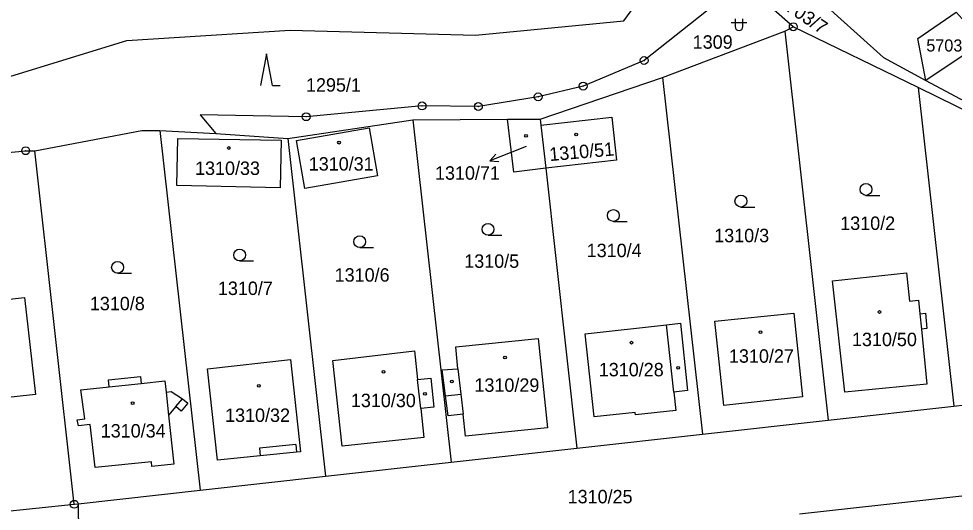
# Model space of a CAD drawing. Extents: x -644096 to -634268, y -1141430 to -1133463.
# Drawn here: x -638900.1 to -638781.7, y -1138143.1 to -1138080.7 of the extents above; entities that cross this region are included whole.
import ezdxf

# ---------------------------------------------------------------- set-up
doc = ezdxf.new("R2010")
doc.units = 0
for name, color, linetype in [('_CIVIL_CONSTRUCTION', 7, 'Continuous'), ('M_Svah_Nasyp', 7, 'Continuous'), ('M_Svah_Zarez', 7, 'Continuous'), ('spodek_zarez', 7, 'Continuous'), ('svrsek_osa_sjezdy', 7, 'Continuous'), ('svrsek_osa_terminal_VRT', 7, 'Continuous'), ('svrsek_osa_VRT', 7, 'Continuous'), ('svrsek_popisy_VRT', 7, 'Continuous'), ('terminal_VRT', 7, 'Continuous')]:
    doc.layers.add(name, color=color, linetype=linetype)

msp = doc.modelspace()

# ---------------------------------------------------------------- linework, layer by layer
at = {"layer": '_CIVIL_CONSTRUCTION'}
for centre, radius in [((-638802.03, -1138081.75), 0.5), ((-638802.03, -1138081.75), 0.0303), ((-638820.91, -1138086.02), 0.5), ((-638820.91, -1138086.02), 0.0303), ((-638828.63, -1138089.26), 0.5), ((-638834.32, -1138090.61), 0.5), ((-638828.63, -1138089.26), 0.0303), ((-638849.02, -1138091.76), 0.5), ((-638841.89, -1138091.84), 0.5), ((-638834.32, -1138090.61), 0.0303), ((-638849.02, -1138091.76), 0.0303), ((-638841.89, -1138091.84), 0.0303), ((-638863.69, -1138093.13), 0.5), ((-638863.69, -1138093.13), 0.0303), ((-638899.19, -1138097.43), 0.5), ((-638899.19, -1138097.43), 0.0303), ((-638893.04, -1138142.17), 0.5), ((-638893.04, -1138142.17), 0.0303)]:
    msp.add_circle(centre, radius, dxfattribs=at)
at = {"layer": 'M_Svah_Nasyp'}
for p, q in [((-638786, -1138118.06), (-638785.81, -1138120.01)), ((-638817.15, -1138127.98), (-638818.06, -1138119.46)), ((-638844.48, -1138125.01), (-638844.1, -1138128.24)), ((-638888.61, -1138127.31), (-638884.57, -1138126.87)), ((-638849.19, -1138130.05), (-638849.58, -1138126.4)), ((-638881.42, -1138127.98), (-638881.11, -1138130.91)), ((-638880.17, -1138129.8), (-638879.34, -1138128.82)), ((-638846.04, -1138128.44), (-638844.1, -1138128.24)), ((-638844.1, -1138128.24), (-638843.81, -1138130.75)), ((-638865, -1138134.61), (-638869.6, -1138135.07)), ((-638869.6, -1138135.07), (-638869.51, -1138136.03)), ((-638865, -1138134.61), (-638864.91, -1138135.57))]:
    msp.add_line(p, q, dxfattribs=at)
at = {"layer": 'M_Svah_Zarez'}
for centre in [(-638835.86, -1138095.56), (-638829.51, -1138095.38), (-638873.48, -1138097.09), (-638859.53, -1138096.41), (-638791.12, -1138117.84), (-638806.18, -1138120.38), (-638822.51, -1138121.72), (-638838.52, -1138123.6), (-638853.91, -1138125.42), (-638816.59, -1138124.9), (-638845.26, -1138126.62), (-638869.67, -1138127.19), (-638848.65, -1138128.2), (-638885.65, -1138129.38)]:
    msp.add_circle(centre, 0.175, dxfattribs=at)
at = {"layer": 'spodek_zarez'}
msp.add_circle((-638683.07, -1137056.85), 1378.08, dxfattribs=at)
at = {"layer": 'svrsek_osa_sjezdy'}
for p, q in [((-638809.9, -1138081.23), (-638807.9, -1138081.23)), ((-638809.4, -1138080.73), (-638809.4, -1138081.73)), ((-638808.4, -1138081.73), (-638808.4, -1138080.73)), ((-638868.72, -1138085.16), (-638869.47, -1138089.16)), ((-638867.97, -1138089.16), (-638868.72, -1138085.16)), ((-638867.97, -1138089.16), (-638866.97, -1138089.16)), ((-638792.83, -1138103.08), (-638791.08, -1138103.08)), ((-638808.66, -1138104.56), (-638806.91, -1138104.56)), ((-638824.8, -1138106.38), (-638823.05, -1138106.38)), ((-638840.67, -1138108.13), (-638838.92, -1138108.13)), ((-638856.91, -1138109.69), (-638855.16, -1138109.69)), ((-638872.11, -1138111.38), (-638870.36, -1138111.38)), ((-638887.56, -1138112.94), (-638885.81, -1138112.94))]:
    msp.add_line(p, q, dxfattribs=at)
for centre in [(-638792.83, -1138102.33), (-638808.66, -1138103.81), (-638824.8, -1138105.63), (-638840.67, -1138107.38), (-638856.91, -1138108.94), (-638872.11, -1138110.63), (-638887.56, -1138112.19)]:
    msp.add_circle(centre, 0.75, dxfattribs=at)
msp.add_arc((-638808.9, -1138081.73), 0.5, 180, 359.9879, dxfattribs=at)
at = {"layer": 'svrsek_osa_terminal_VRT'}
msp.add_arc((-642050.26, -1145189.6), 8802.25, 41.413152, 75.317049, dxfattribs=at)
at = {"layer": 'svrsek_popisy_VRT'}
for p, q in [((-638835.82, -1138096.89), (-638837.64, -1138097.6)), ((-638837.64, -1138097.6), (-638840.42, -1138098.72)), ((-638840.42, -1138098.72), (-638839.68, -1138097.89)), ((-638840.42, -1138098.72), (-638839.31, -1138098.81))]:
    msp.add_line(p, q, dxfattribs=at)
at = {"layer": 'terminal_VRT'}
for p, q in [((-638803.11, -1138082.32), (-638802.03, -1138081.75)), ((-638786.23, -1138089.45), (-638802.03, -1138081.75)), ((-638818.58, -1138088.17), (-638803.11, -1138082.32)), ((-638803.11, -1138082.32), (-638797.62, -1138131.51)), ((-638834.07, -1138093.42), (-638818.58, -1138088.17)), ((-638818.58, -1138088.17), (-638813.54, -1138133.29)), ((-638754.9, -1138104.73), (-638786.23, -1138089.45)), ((-638786.23, -1138089.45), (-638781.73, -1138129.74)), ((-638865.99, -1138095.88), (-638850.18, -1138093.51)), ((-638850.18, -1138093.51), (-638838.2, -1138093.44)), ((-638850.18, -1138093.51), (-638845.34, -1138136.84)), ((-638838.2, -1138093.44), (-638834.07, -1138093.42)), ((-638834.07, -1138093.42), (-638833.98, -1138094.2)), ((-638882.2, -1138094.88), (-638875.14, -1138095.25)), ((-638882.2, -1138094.88), (-638877.12, -1138140.39)), ((-638833.98, -1138094.2), (-638833.37, -1138099.65)), ((-638875.14, -1138095.25), (-638865.99, -1138095.88)), ((-638865.99, -1138095.88), (-638861.22, -1138138.62)), ((-638893.04, -1138142.17), (-638898.03, -1138097.45)), ((-638833.37, -1138099.65), (-638829.42, -1138135.06)), ((-638781.73, -1138129.74), (-638734.1, -1138124.42)), ((-638797.62, -1138131.51), (-638781.73, -1138129.74)), ((-638813.54, -1138133.29), (-638797.62, -1138131.51)), ((-638829.42, -1138135.06), (-638813.54, -1138133.29)), ((-638845.34, -1138136.84), (-638829.42, -1138135.06)), ((-638861.22, -1138138.62), (-638845.34, -1138136.84)), ((-638877.12, -1138140.39), (-638861.22, -1138138.62)), ((-638892.53, -1138142.11), (-638877.12, -1138140.39)), ((-638910.97, -1138144.01), (-638893.04, -1138142.17)), ((-638893.04, -1138142.17), (-638892.53, -1138142.11)), ((-638892.53, -1138142.11), (-638892.48, -1138148.92))]:
    msp.add_line(p, q, dxfattribs=at)
for points in [[(-638934.63, -1138092.61), (-638909.32, -1138090.52), (-638886.38, -1138083.48), (-638865.71, -1138082.17), (-638842.25, -1138082.81), (-638823.47, -1138081.01), (-638819.78, -1138075.9)], [(-638802.53, -1138074.89), (-638799.07, -1138078.01), (-638796.42, -1138080.41), (-638790.62, -1138085.65), (-638785.25, -1138088.53), (-638754.9, -1138104.73)], [(-638802.03, -1138081.75), (-638805.92, -1138078.28), (-638807.38, -1138076.98)], [(-638812.01, -1138078.97), (-638820.91, -1138086.02), (-638828.63, -1138089.26), (-638834.32, -1138090.61), (-638841.89, -1138091.84), (-638849.02, -1138091.76), (-638863.69, -1138093.13), (-638877.1, -1138092.91), (-638875.14, -1138095.25)], [(-638785.25, -1138088.53), (-638786.26, -1138083.22), (-638781.4, -1138079.91), (-638778.01, -1138083.7), (-638785.25, -1138088.53)], [(-638833.37, -1138099.65), (-638837.41, -1138100.16), (-638838.2, -1138093.44)], [(-638833.98, -1138094.2), (-638825.01, -1138093.2), (-638824.39, -1138098.64), (-638833.37, -1138099.65)], [(-638898.03, -1138097.45), (-638884.49, -1138094.88), (-638882.2, -1138094.88)], [(-638854.66, -1138100.62), (-638863.87, -1138102.22), (-638864.91, -1138096.13), (-638855.72, -1138094.53), (-638854.66, -1138100.62)], [(-638879.94, -1138095.88), (-638866.86, -1138096.1), (-638866.97, -1138102.15), (-638880.04, -1138101.84), (-638879.94, -1138095.88)], [(-638916.21, -1138098.44), (-638909.54, -1138098.42), (-638899.19, -1138097.43), (-638898.03, -1138097.45)], [(-638787.72, -1138112.87), (-638787.33, -1138116.46), (-638786.17, -1138116.34), (-638786, -1138118.06), (-638785.31, -1138117.99), (-638785.12, -1138119.94), (-638785.81, -1138120.01), (-638785.12, -1138126.95), (-638795.52, -1138127.98), (-638797.05, -1138113.88), (-638787.72, -1138112.87)], [(-638910.03, -1138117.18), (-638899.34, -1138116.01), (-638897.96, -1138128.29), (-638903.39, -1138128.85), (-638903.67, -1138126.28), (-638908.97, -1138126.84), (-638910.03, -1138117.18)], [(-638800.85, -1138128.59), (-638810.82, -1138129.66), (-638811.95, -1138119), (-638801.98, -1138117.97), (-638800.85, -1138128.59)], [(-638816.31, -1138119.27), (-638815.4, -1138127.79), (-638817.15, -1138127.98), (-638816.9, -1138130.31), (-638822.02, -1138130.86), (-638822.06, -1138130.56), (-638827.25, -1138131.11), (-638828.38, -1138120.59), (-638818.06, -1138119.46), (-638816.31, -1138119.27)], [(-638843.51, -1138133.56), (-638843.81, -1138130.75), (-638845.7, -1138130.96), (-638846.04, -1138128.44), (-638846.48, -1138125.15), (-638844.48, -1138125.01), (-638844.74, -1138122.23), (-638834.32, -1138121.19), (-638833.15, -1138132.48), (-638843.51, -1138133.56)], [(-638849.96, -1138122.77), (-638849.58, -1138126.4), (-638847.92, -1138126.23), (-638847.54, -1138129.87), (-638849.19, -1138130.05), (-638848.8, -1138133.72), (-638859.15, -1138134.83), (-638860.31, -1138123.99), (-638849.96, -1138122.77)], [(-638876.18, -1138125.01), (-638865.66, -1138123.87), (-638864.42, -1138135.52), (-638864.91, -1138135.57), (-638869.51, -1138136.03), (-638874.92, -1138136.57), (-638876.18, -1138125.01)], [(-638879.34, -1138128.82), (-638878.66, -1138129.39), (-638879.49, -1138130.38), (-638880.17, -1138129.8), (-638881.11, -1138130.91), (-638880.45, -1138137.11), (-638883.22, -1138137.38), (-638883.27, -1138136.81), (-638890.39, -1138137.51), (-638891.03, -1138132.06), (-638892.52, -1138132.25), (-638892.67, -1138131.47), (-638891.71, -1138131.35), (-638892.19, -1138127.69), (-638888.61, -1138127.31), (-638888.7, -1138126.43), (-638884.66, -1138125.99), (-638884.57, -1138126.87), (-638881.57, -1138126.55), (-638881.42, -1138127.98), (-638880.77, -1138127.91), (-638879.34, -1138128.82)], [(-638754.04, -1138156.79), (-638760.5, -1138142.97), (-638763.03, -1138140.19), (-638766.98, -1138139.61), (-638801.24, -1138143.44)]]:
    msp.add_lwpolyline(points, dxfattribs=at)

# ---------------------------------------------------------------- texts
at = {"layer": 'svrsek_osa_VRT'}
for s, rotation, p in [('5703/7', 326, (-638804.21, -1138078.88)), ('1310/51', 5, (-638832.84, -1138098.75))]:
    msp.add_text(s, height=1.7, rotation=rotation, dxfattribs=at).set_placement(p)
for s, height, p in [('1309', 1.7, (-638814.76, -1138084.53)), ('5703/2', 1.53, (-638785.19, -1138084.88)), ('1295/1', 1.7, (-638863.71, -1138089.96)), ('1310/31', 1.7, (-638863.36, -1138099.95)), ('1310/33', 1.7, (-638877.75, -1138100.5)), ('1310/71', 1.7, (-638847.38, -1138101.1)), ('1310/2', 1.7, (-638796.09, -1138107.46)), ('1310/3', 1.7, (-638812.04, -1138109.01)), ('1310/4', 1.7, (-638828.18, -1138110.9)), ('1310/5', 1.7, (-638843.68, -1138112.25)), ('1310/6', 1.7, (-638860.08, -1138114)), ('1310/7', 1.7, (-638874.86, -1138115.69)), ('1310/8', 1.7, (-638891.07, -1138117.62)), ('1310/50', 1.7, (-638794.6, -1138122.16)), ('1310/27', 1.7, (-638810.17, -1138124.26)), ('1310/28', 1.7, (-638826.65, -1138125.98)), ('1310/29', 1.7, (-638842.39, -1138127.94)), ('1310/30', 1.7, (-638858.03, -1138129.88)), ('1310/32', 1.7, (-638873.95, -1138131.75)), ('1310/34', 1.7, (-638889.69, -1138133.72)), ('1310/25', 1.7, (-638830.59, -1138142.05))]:
    msp.add_text(s, height=height, dxfattribs=at).set_placement(p)

doc.saveas('drawing.dxf')
